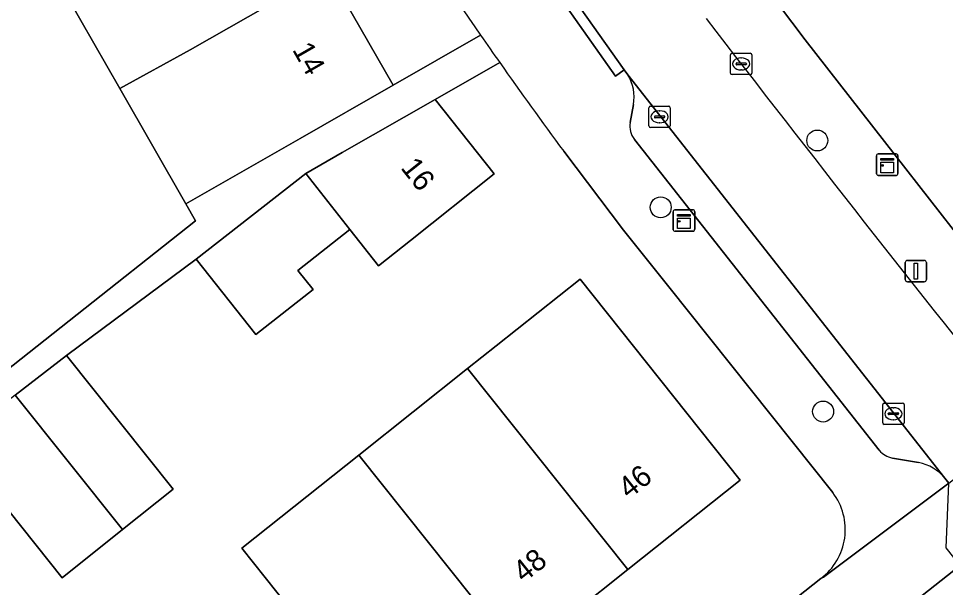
# Model space of a CAD drawing. Extents: x 159499 to 160349, y 382524 to 383273.
# Drawn here: x 159787.42 to 159830.67, y 383024.78 to 383051.35 of the extents above; entities that cross this region are included whole.
import ezdxf

# ---------------------------------------------------------------- set-up
doc = ezdxf.new("R2010")
doc.units = 0
for name, color, linetype in [('IMGEO_Boom', 7, 'Continuous'), ('IMGEO_Erf', 7, 'Continuous'), ('IMGEO_Kast', 7, 'Continuous'), ('IMGEO_Kolk', 7, 'Continuous'), ('IMGEO_Lichtmast', 7, 'Continuous'), ('IMGEO_Muur', 7, 'Continuous'), ('IMGEO_Pand', 7, 'Continuous'), ('IMGEO_Pand_nummerreeks', 7, 'Continuous'), ('IMGEO_Parkeervlak_open', 7, 'Continuous'), ('IMGEO_Rijbaan_lokaal_open', 7, 'Continuous'), ('IMGEO_Voetpad_open', 7, 'Continuous')]:
    doc.layers.add(name, color=color, linetype=linetype)

msp = doc.modelspace()

# ---------------------------------------------------------------- linework, layer by layer
at = {"layer": 'IMGEO_Boom'}
for centre in [(159824.691, 383045.655), (159817.385, 383042.534), (159824.963, 383032.998)]:
    msp.add_circle(centre, 0.489, dxfattribs=at)
at = {"layer": 'IMGEO_Erf'}
for points in [[(159795.809, 383071.794), (159792.252, 383078.545), (159791.014, 383077.997), (159786.569, 383075.708), (159772.824, 383068.631), (159774.7, 383065.269), (159765.469, 383060.121), (159767.258, 383055.117), (159771.087, 383057.109), (159774.005, 383052.009), (159777.086, 383046.623), (159778.786, 383047.579), (159780.26, 383045.002), (159781.759, 383042.383), (159783.401, 383039.513), (159780.389, 383037.79), (159783.872, 383032.57), (159795.675, 383041.908), (159795.222, 383042.699), (159792.142, 383048.082), (159789.108, 383053.385), (159786.087, 383058.664)], [(159786.087, 383058.664), (159783.206, 383057.077), (159780.29, 383062.175), (159783.144, 383063.808), (159780.054, 383069.208), (159785.392, 383072.262), (159789.731, 383074.745), (159792.821, 383069.345), (159795.794, 383064.15), (159798.799, 383058.897), (159801.853, 383053.559), (159804.9, 383048.235), (159808.981, 383050.569)], [(159820.35, 383055.376), (159824.128, 383050.352), (159828.319, 383044.977), (159834.734, 383036.75)], [(159809.874, 383049.294), (159806.858, 383047.57), (159809.617, 383044.104), (159805.706, 383040.99), (159804.219, 383039.807), (159802.882, 383041.506), (159800.449, 383039.591), (159801.159, 383038.689), (159798.488, 383036.588), (159795.712, 383040.116), (159789.66, 383035.615), (159794.638, 383029.38), (159792.268, 383027.488), (159789.447, 383025.236), (159784.459, 383031.484), (159783.896, 383031.034), (159781.532, 383029.133), (159779.089, 383027.168), (159776.646, 383025.204), (159774.204, 383023.24)], [(159825.415, 383029.215), (159817.757, 383038.825), (159815.647, 383041.472), (159812.858, 383045.15)], [(159761.473, 382976.471), (159772.008, 382983.648), (159774.942, 382985.649), (159793.053, 383000), (159824.858, 383025.202)]]:
    msp.add_lwpolyline(points, dxfattribs=at)
msp.add_lwpolyline([(159797.841, 383026.616), (159803.298, 383030.962), (159808.372, 383035.002), (159809.712, 383036.069), (159813.623, 383039.183), (159821.096, 383029.798), (159815.847, 383025.618), (159810.773, 383021.578), (159805.314, 383017.231), (159802.199, 383021.143)], close=True, dxfattribs=at)
for centre, radius, start, end in [((160015.271, 383193.887), 251.189, 213.03238, 214.78928), ((160000.037, 383183.08), 232.51, 215.1276, 216.386), ((159823.148, 383027.484), 2.852, 306.8332, 37.3625)]:
    msp.add_arc(centre, radius, start, end, dxfattribs=at)
at = {"layer": 'IMGEO_Kast'}
for p, q in [((159827.455, 383044.1), (159827.455, 383044.941)), ((159827.455, 383044.941), (159827.455, 383044.1)), ((159827.53, 383045.025), (159828.371, 383045.025)), ((159828.371, 383045.025), (159827.53, 383045.025)), ((159828.455, 383044.95), (159828.455, 383044.109)), ((159828.455, 383044.109), (159828.455, 383044.95)), ((159828.38, 383044.025), (159827.539, 383044.025)), ((159827.539, 383044.025), (159828.38, 383044.025)), ((159817.969, 383041.489), (159817.969, 383042.33)), ((159817.969, 383042.33), (159817.969, 383041.489)), ((159818.044, 383042.414), (159818.885, 383042.414)), ((159818.885, 383042.414), (159818.044, 383042.414)), ((159818.969, 383042.339), (159818.969, 383041.498)), ((159818.969, 383041.498), (159818.969, 383042.339)), ((159818.894, 383041.414), (159818.053, 383041.414)), ((159818.053, 383041.414), (159818.894, 383041.414))]:
    msp.add_line(p, q, dxfattribs=at)
for points in [[(159827.65, 383044.815), (159828.25, 383044.815), (159828.25, 383044.73), (159827.65, 383044.73), (159827.65, 383044.815)], [(159827.65, 383044.64), (159828.25, 383044.64), (159828.25, 383044.151), (159827.65, 383044.151), (159827.65, 383044.64)], [(159818.164, 383042.204), (159818.764, 383042.204), (159818.764, 383042.119), (159818.164, 383042.119), (159818.164, 383042.204)], [(159818.164, 383042.029), (159818.764, 383042.029), (159818.764, 383041.54), (159818.164, 383041.54), (159818.164, 383042.029)]]:
    msp.add_lwpolyline(points, dxfattribs=at)
for centre in [(159827.734, 383044.489), (159818.248, 383041.878)]:
    msp.add_circle(centre, 0.0377, dxfattribs=at)
for centre, start, end in [((159827.533, 383044.947), 92.4484, 184.2845), ((159827.533, 383044.947), 92.4484, 184.2845), ((159828.377, 383044.947), 2.4484, 94.2845), ((159828.377, 383044.947), 2.4484, 94.2845), ((159827.533, 383044.103), 182.4484, 274.2845), ((159827.533, 383044.103), 182.4484, 274.2845), ((159828.377, 383044.103), 272.4484, 4.2845), ((159828.377, 383044.103), 272.4484, 4.2845), ((159818.047, 383042.336), 92.4484, 184.2845), ((159818.047, 383042.336), 92.4484, 184.2845), ((159818.891, 383042.336), 2.4484, 94.2845), ((159818.891, 383042.336), 2.4484, 94.2845), ((159818.047, 383041.492), 182.4484, 274.2845), ((159818.047, 383041.492), 182.4484, 274.2845), ((159818.891, 383041.492), 272.4484, 4.2845), ((159818.891, 383041.492), 272.4484, 4.2845)]:
    msp.add_arc(centre, 0.0779, start, end, dxfattribs=at)
at = {"layer": 'IMGEO_Kolk'}
for p, q in [((159820.639, 383048.805), (159820.639, 383049.657)), ((159820.714, 383049.731), (159821.566, 383049.731)), ((159821.127, 383049.511), (159821.152, 383049.511)), ((159821.64, 383049.657), (159821.64, 383048.805)), ((159820.898, 383049.225), (159820.898, 383049.237)), ((159821.336, 383049.188), (159820.938, 383049.188)), ((159820.941, 383049.274), (159821.339, 383049.274)), ((159821.382, 383049.237), (159821.382, 383049.225)), ((159821.566, 383048.731), (159820.714, 383048.731)), ((159821.15, 383048.951), (159821.125, 383048.951)), ((159816.831, 383046.335), (159816.831, 383047.187)), ((159816.906, 383047.261), (159817.758, 383047.261)), ((159817.319, 383047.041), (159817.344, 383047.041)), ((159817.832, 383047.187), (159817.832, 383046.335)), ((159817.09, 383046.755), (159817.09, 383046.767)), ((159817.528, 383046.718), (159817.13, 383046.718)), ((159817.133, 383046.804), (159817.531, 383046.804)), ((159817.342, 383046.481), (159817.317, 383046.481)), ((159817.574, 383046.767), (159817.574, 383046.755)), ((159817.758, 383046.261), (159816.906, 383046.261)), ((159827.743, 383032.47), (159827.743, 383033.322)), ((159827.818, 383033.396), (159828.67, 383033.396)), ((159828.231, 383033.176), (159828.256, 383033.176)), ((159828.744, 383033.322), (159828.744, 383032.47)), ((159828.002, 383032.89), (159828.002, 383032.902)), ((159828.44, 383032.853), (159828.042, 383032.853)), ((159828.045, 383032.939), (159828.443, 383032.939)), ((159828.254, 383032.616), (159828.229, 383032.616)), ((159828.486, 383032.902), (159828.486, 383032.89)), ((159828.67, 383032.396), (159827.818, 383032.396))]:
    msp.add_line(p, q, dxfattribs=at)
for points in [[(159820.639, 383048.805), (159820.639, 383049.657)], [(159820.714, 383049.731), (159821.566, 383049.731)], [(159821.64, 383049.657), (159821.64, 383048.805)], [(159821.566, 383048.731), (159820.714, 383048.731)], [(159816.831, 383046.335), (159816.831, 383047.187)], [(159816.906, 383047.261), (159817.758, 383047.261)], [(159817.832, 383047.187), (159817.832, 383046.335)], [(159817.758, 383046.261), (159816.906, 383046.261)], [(159827.743, 383032.47), (159827.743, 383033.322)], [(159827.818, 383033.396), (159828.67, 383033.396)], [(159828.744, 383033.322), (159828.744, 383032.47)], [(159828.67, 383032.396), (159827.818, 383032.396)]]:
    msp.add_lwpolyline(points, dxfattribs=at)
for centre, radius, start, end in [((159820.716, 383049.655), 0.0765, 91.552, 178.448), ((159820.716, 383049.655), 0.0765, 91.552, 178.448), ((159821.564, 383049.655), 0.0765, 1.552, 88.448), ((159821.564, 383049.655), 0.0765, 1.552, 88.448), ((159820.938, 383049.234), 0.0403, 85.8775, 175.7526), ((159820.935, 383049.224), 0.0366, 178.938, 274.7102), ((159821.339, 383049.231), 0.043, 264.8664, 352.4533), ((159821.343, 383049.236), 0.0386, 1.7309, 96.639), ((159820.716, 383048.807), 0.0765, 181.552, 268.448), ((159820.716, 383048.807), 0.0765, 181.552, 268.448), ((159821.564, 383048.807), 0.0765, 271.552, 358.448), ((159821.564, 383048.807), 0.0765, 271.552, 358.448), ((159816.908, 383047.185), 0.0765, 91.552, 178.448), ((159816.908, 383047.185), 0.0765, 91.552, 178.448), ((159817.756, 383047.185), 0.0765, 1.552, 88.448), ((159817.756, 383047.185), 0.0765, 1.552, 88.448), ((159817.13, 383046.764), 0.0403, 85.8775, 175.7526), ((159817.127, 383046.754), 0.0366, 178.938, 274.7102), ((159817.531, 383046.761), 0.043, 264.8664, 352.4533), ((159817.535, 383046.766), 0.0386, 1.7309, 96.639), ((159816.908, 383046.337), 0.0765, 181.552, 268.448), ((159816.908, 383046.337), 0.0765, 181.552, 268.448), ((159817.756, 383046.337), 0.0765, 271.552, 358.448), ((159817.756, 383046.337), 0.0765, 271.552, 358.448), ((159827.82, 383033.32), 0.0765, 91.552, 178.448), ((159827.82, 383033.32), 0.0765, 91.552, 178.448), ((159828.668, 383033.32), 0.0765, 1.552, 88.448), ((159828.668, 383033.32), 0.0765, 1.552, 88.448), ((159828.042, 383032.899), 0.0403, 85.8775, 175.7526), ((159828.039, 383032.889), 0.0366, 178.938, 274.7102), ((159828.443, 383032.896), 0.043, 264.8664, 352.4533), ((159828.447, 383032.901), 0.0386, 1.7309, 96.639), ((159827.82, 383032.472), 0.0765, 181.552, 268.448), ((159827.82, 383032.472), 0.0765, 181.552, 268.448), ((159828.668, 383032.472), 0.0765, 271.552, 358.448), ((159828.668, 383032.472), 0.0765, 271.552, 358.448)]:
    msp.add_arc(centre, radius, start, end, dxfattribs=at)
for centre, major_axis, ratio, start_param, end_param in [((159821.126, 383049.231), (-0.387, 0.002), 0.722429, 4.712389, 7.853982), ((159821.151, 383049.231), (-0.39, 0.002), 0.717154, 1.570796, 4.712389), ((159817.318, 383046.761), (-0.387, 0.002), 0.722429, 4.712389, 7.853982), ((159817.343, 383046.761), (-0.39, 0.002), 0.717154, 1.570796, 4.712389), ((159828.23, 383032.896), (-0.387, 0.002), 0.722429, 4.712389, 7.853982), ((159828.255, 383032.896), (-0.39, 0.002), 0.717154, 1.570796, 4.712389)]:
    msp.add_ellipse(centre, major_axis=major_axis, ratio=ratio, start_param=start_param, end_param=end_param, dxfattribs=at)
at = {"layer": 'IMGEO_Lichtmast'}
for p, q in [((159828.796, 383039.156), (159828.796, 383039.956)), ((159828.796, 383039.956), (159828.796, 383039.156)), ((159828.896, 383040.056), (159829.686, 383040.056)), ((159829.686, 383040.056), (159828.896, 383040.056)), ((159829.786, 383039.956), (159829.786, 383039.156)), ((159829.786, 383039.156), (159829.786, 383039.956)), ((159829.686, 383039.056), (159828.896, 383039.056)), ((159828.896, 383039.056), (159829.686, 383039.056))]:
    msp.add_line(p, q, dxfattribs=at)
msp.add_lwpolyline([(159829.216, 383039.931), (159829.366, 383039.931), (159829.366, 383039.181), (159829.216, 383039.181), (159829.216, 383039.931)], dxfattribs=at)
for centre, start, end in [((159828.896, 383039.956), 90, 180), ((159828.896, 383039.956), 90, 180), ((159829.686, 383039.956), 0, 90), ((159829.686, 383039.956), 360, 90), ((159828.896, 383039.156), 180, 270), ((159828.896, 383039.156), 180, 270), ((159829.686, 383039.156), 270, 0), ((159829.686, 383039.156), 270, 0)]:
    msp.add_arc(centre, 0.1, start, end, dxfattribs=at)
at = {"layer": 'IMGEO_Muur'}
for points in [[(159820.35, 383055.376), (159824.128, 383050.352)], [(159824.128, 383050.352), (159828.319, 383044.977)], [(159812.858, 383045.15), (159815.647, 383041.472)], [(159817.757, 383038.825), (159815.647, 383041.472)]]:
    msp.add_lwpolyline(points, dxfattribs=at)
at = {"layer": 'IMGEO_Pand'}
for points in [[(159789.108, 383053.385), (159792.142, 383048.082), (159795.432, 383049.888), (159801.853, 383053.559), (159798.799, 383058.897), (159792.548, 383055.32)], [(159792.142, 383048.082), (159795.222, 383042.699), (159800.561, 383045.753), (159804.9, 383048.235), (159801.853, 383053.559), (159795.432, 383049.888)], [(159809.617, 383044.104), (159806.858, 383047.57), (159802.519, 383045.087), (159800.826, 383044.119), (159802.882, 383041.506), (159804.219, 383039.807), (159805.706, 383040.99)], [(159802.882, 383041.506), (159800.826, 383044.119), (159795.712, 383040.116), (159798.488, 383036.588), (159801.159, 383038.689), (159800.449, 383039.591)], [(159808.372, 383035.002), (159815.847, 383025.618), (159821.096, 383029.798), (159813.623, 383039.183), (159809.712, 383036.069)], [(159787.257, 383033.765), (159792.268, 383027.488), (159794.638, 383029.38), (159789.66, 383035.615)], [(159803.298, 383030.962), (159810.773, 383021.578), (159815.847, 383025.618), (159808.372, 383035.002)], [(159787.257, 383033.765), (159784.396, 383031.563), (159784.459, 383031.484), (159789.447, 383025.236), (159792.268, 383027.488)], [(159803.298, 383030.962), (159797.841, 383026.616), (159802.199, 383021.143), (159805.314, 383017.231), (159810.773, 383021.578)]]:
    msp.add_lwpolyline(points, close=True, dxfattribs=at)
at = {"layer": 'IMGEO_Parkeervlak_open'}
for points in [[(159830.638, 383029.888), (159815.85, 383048.725)], [(159816.111, 383047.333), (159815.96, 383046.492)], [(159816.154, 383045.703), (159817.373, 383044.155), (159827.584, 383031.188)], [(159828.194, 383030.825), (159829.42, 383030.611)]]:
    msp.add_lwpolyline(points, dxfattribs=at)
for centre, radius, start, end in [((159814.13, 383047.682), 2.012, 350.0091, 31.2302), ((159816.942, 383046.315), 0.998, 169.7831, 217.8447), ((159828.454, 383031.955), 1.16, 221.4216, 257.0662), ((159829.074, 383028.641), 2, 38.5713, 80.0423)]:
    msp.add_arc(centre, radius, start, end, dxfattribs=at)
at = {"layer": 'IMGEO_Rijbaan_lokaal_open'}
msp.add_lwpolyline([(159897.799, 383069.718), (159898.558, 383070.332), (159902.989, 383073.853), (159898.684, 383079.284), (159897.791, 383078.578), (159894.8, 383076.206), (159883.119, 383066.94), (159878.007, 383062.885), (159868.382, 383055.25), (159866.363, 383053.643), (159859.981, 383048.564), (159841.883, 383034.159), (159838.443, 383031.433), (159831.353, 383025.815), (159826.116, 383021.665), (159830.398, 383016.259), (159831.979, 383017.516), (159840.676, 383024.425), (159844.437, 383027.413), (159844.915, 383027.791), (159853.149, 383034.305), (159860.512, 383040.122)], close=True, dxfattribs=at)
msp.add_lwpolyline([(159806.004, 383071.942), (159802.113, 383078.956), (159798.193, 383076.895), (159806.265, 383062.986), (159811.901, 383054.403), (159812.215, 383053.953), (159813.072, 383052.663), (159815.684, 383048.951), (159815.85, 383048.725), (159830.638, 383029.888), (159830.825, 383029.654), (159834.352, 383032.405)], dxfattribs=at)
msp.add_arc((160916.425, 383895.763), 1384.294, 217.589166, 218.585443, dxfattribs=at)
at = {"layer": 'IMGEO_Voetpad_open'}
for points in [[(159828.319, 383044.977), (159824.128, 383050.352), (159820.35, 383055.376)], [(159815.85, 383048.725), (159815.684, 383048.951), (159815.275, 383048.664), (159812.663, 383052.376), (159813.072, 383052.663), (159812.215, 383053.953)], [(159808.981, 383050.569), (159804.9, 383048.235), (159800.561, 383045.753), (159795.222, 383042.699), (159795.675, 383041.908), (159783.872, 383032.57)], [(159800.826, 383044.119), (159802.519, 383045.087), (159806.858, 383047.57), (159809.874, 383049.294)], [(159815.96, 383046.492), (159816.111, 383047.333)], [(159827.584, 383031.188), (159817.373, 383044.155), (159816.154, 383045.703)], [(159812.858, 383045.15), (159815.647, 383041.472), (159817.757, 383038.825), (159825.415, 383029.215)], [(159834.734, 383036.75), (159828.319, 383044.977)], [(159787.257, 383033.765), (159789.66, 383035.615), (159795.712, 383040.116), (159800.826, 383044.119)], [(159829.42, 383030.611), (159828.194, 383030.825)], [(159824.858, 383025.202), (159824.98, 383025.268), (159830.825, 383029.654), (159830.638, 383029.888)]]:
    msp.add_lwpolyline(points, dxfattribs=at)
for points in [[(159815.684, 383048.951), (159813.072, 383052.663), (159812.663, 383052.376), (159815.275, 383048.664)], [(159823.977, 383019.969), (159826.116, 383021.665), (159831.353, 383025.815), (159830.707, 383026.63), (159830.825, 383029.654), (159824.98, 383025.268), (159824.858, 383025.202), (159793.053, 383000), (159774.942, 382985.649), (159777.025, 382982.921), (159782.608, 382987.234), (159788.426, 382991.835), (159787.781, 382992.651), (159793.432, 382997.12), (159794.077, 382996.304), (159794.355, 382996.523), (159798.752, 383000), (159805.481, 383005.321), (159804.836, 383006.137), (159809.927, 383010.163), (159810.572, 383009.347)]]:
    msp.add_lwpolyline(points, close=True, dxfattribs=at)
for centre, radius, start, end in [((160015.271, 383193.887), 251.189, 213.03238, 214.78928), ((160916.425, 383895.763), 1384.294, 217.589166, 218.585443), ((159973.131, 383164.588), 199.864, 214.78397, 215.23022), ((159973.131, 383164.588), 199.864, 214.78397, 215.23022), ((160000.037, 383183.08), 232.51, 215.1276, 216.386), ((159814.13, 383047.682), 2.012, 350.0091, 31.2302), ((159816.942, 383046.315), 0.998, 169.7831, 217.8447), ((159828.454, 383031.955), 1.16, 221.4216, 257.0662), ((159829.074, 383028.641), 2, 38.5713, 80.0423), ((159823.148, 383027.484), 2.852, 306.8332, 37.3625)]:
    msp.add_arc(centre, radius, start, end, dxfattribs=at)

# ---------------------------------------------------------------- texts
at = {"layer": 'IMGEO_Pand_nummerreeks'}
for s, rotation, p in [('14', 299.7782, (159800.171, 383049.896)), ('16', 308.5197, (159805.214, 383044.37)), ('46', 38.5318, (159815.901, 383028.883)), ('48', 38.5299, (159810.991, 383024.972))]:
    msp.add_text(s, height=1, rotation=rotation, dxfattribs=at).set_placement(p)

doc.saveas('drawing.dxf')
